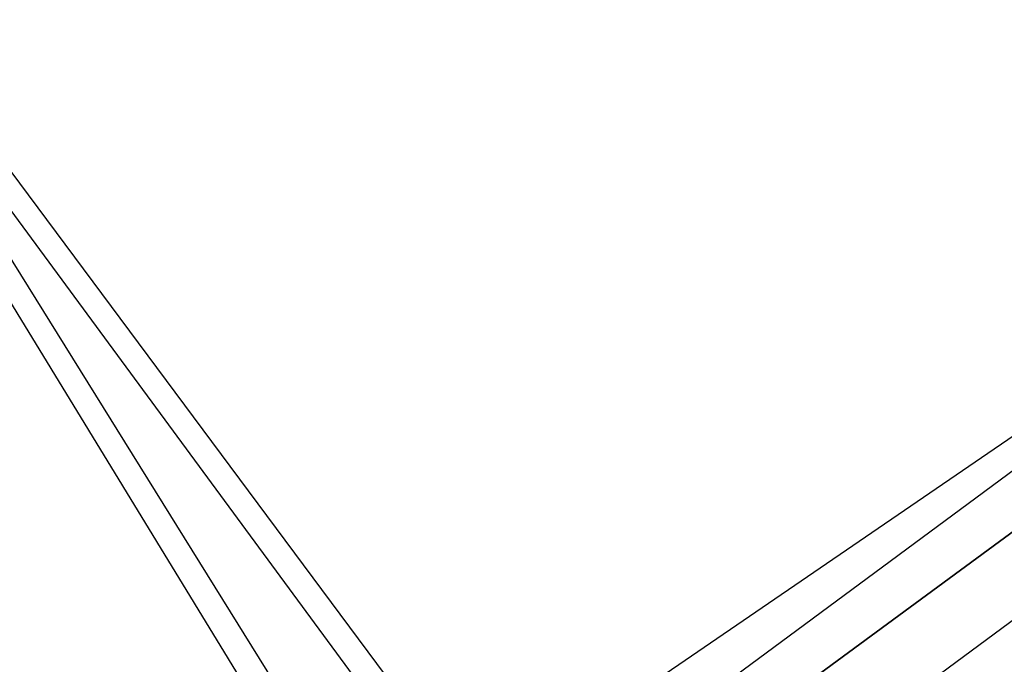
# Model space of a CAD drawing. Header units: feet. Extents: x -79 to 198, y -22 to 181.
# Tile 384 of 656: x 113.355 to 113.747, y 31.147 to 31.403. Entities that reach past the tile are written whole.
import ezdxf

# ---------------------------------------------------------------- set-up
doc = ezdxf.new("R2010")
doc.units = ezdxf.units.FT
doc.layers.add('A-LINEA', color=7, linetype='CONTINUOUS')

msp = doc.modelspace()

# ---------------------------------------------------------------- linework, layer by layer
at = {"layer": 'A-LINEA'}
for points in [[(103.4533, 25.1244), (105.36, 26.1111), (107.24, 27.1511), (109.1067, 28.2444), (110.9333, 29.3778), (112.7467, 30.5511), (114.52, 31.7644), (116.2667, 33.0311), (117.9733, 34.3244), (119.6533, 35.6711), (121.3067, 37.0578)], [(103.4533, 25.1244), (105.36, 26.1111), (107.24, 27.1511), (109.1067, 28.2444), (110.9333, 29.3778), (112.7467, 30.5511), (114.52, 31.7644), (116.2667, 33.0311), (117.9733, 34.3244), (119.6533, 35.6711), (121.3067, 37.0578)], [(116.64, 33.3378), (116.64, 33.3244), (113.4667, 30.9911), (113.4533, 31.0044), (116.6267, 33.3511), (116.64, 33.3511), (116.64, 33.3378)], [(116.64, 33.3378), (116.64, 33.3244), (113.4667, 30.9911), (113.4533, 31.0044), (116.6267, 33.3511), (116.64, 33.3511), (116.64, 33.3378)], [(116.6533, 33.3111), (113.48, 30.9644), (113.4667, 30.9778), (113.4667, 30.9911), (116.64, 33.3244), (116.6533, 33.3244), (116.6533, 33.3111)], [(116.6533, 33.3111), (113.48, 30.9644), (113.4667, 30.9778), (113.4667, 30.9911), (116.64, 33.3244), (116.6533, 33.3244), (116.6533, 33.3111)], [(113.1867, 31.5644), (112.96, 31.3911), (113.3067, 30.9244), (113.5333, 31.0978), (113.1867, 31.5644)], [(113.1867, 31.5644), (112.96, 31.3911), (113.3067, 30.9244), (113.5333, 31.0978), (113.1867, 31.5644)], [(112.9467, 31.3911), (113.2, 31.5511), (113.5067, 31.0578), (113.2667, 30.8978), (112.9467, 31.3911)], [(112.9467, 31.3911), (113.2, 31.5511), (113.5067, 31.0578), (113.2667, 30.8978), (112.9467, 31.3911)], [(113.1867, 31.5511), (112.9733, 31.3911), (113.3067, 30.9378), (113.52, 31.0978), (113.1867, 31.5511)], [(113.1867, 31.5511), (112.9733, 31.3911), (113.3067, 30.9378), (113.52, 31.0978), (113.1867, 31.5511)], [(112.9733, 31.3911), (113.2, 31.5378), (113.4933, 31.0578), (113.2667, 30.9244), (112.9733, 31.3911)], [(112.9733, 31.3911), (113.2, 31.5378), (113.4933, 31.0578), (113.2667, 30.9244), (112.9733, 31.3911)]]:
    msp.add_lwpolyline(points, dxfattribs=at)

doc.saveas('drawing.dxf')
